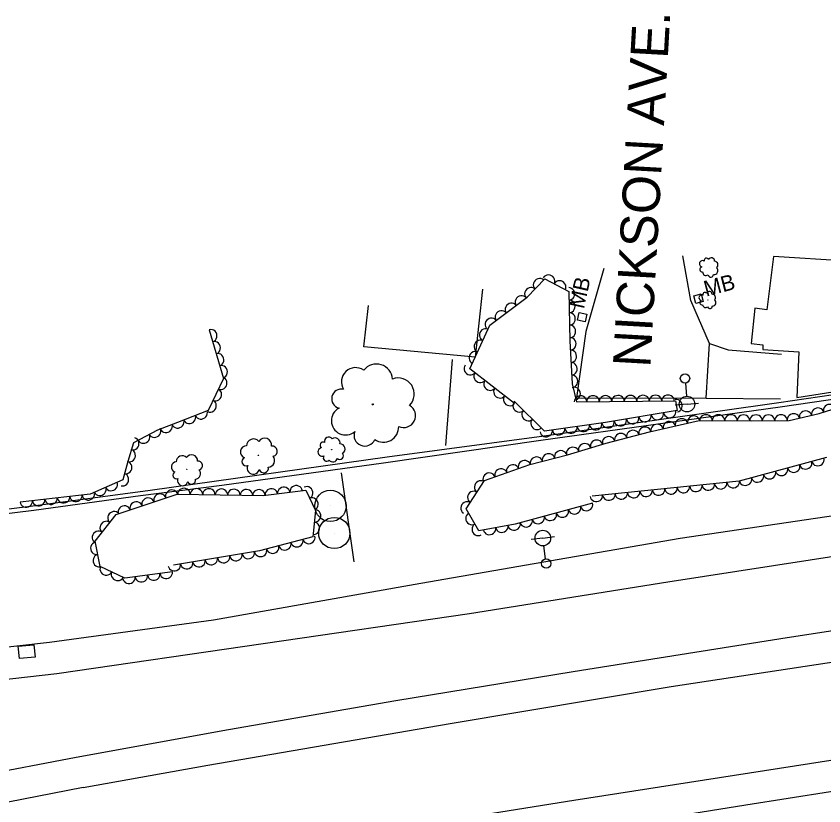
# Model space of a CAD drawing. Extents: x 1722896 to 1754269, y 648279 to 666297.
# Drawn here: x 1747747.1 to 1748005.5, y 652636 to 652888.7 of the extents above; entities that cross this region are included whole.
import ezdxf

# ---------------------------------------------------------------- set-up
doc = ezdxf.new("R2010")
doc.units = 0
for name, color, linetype in [('DESIGN - CENTERLINE - Proposed Text', 7, 'Continuous'), ('DESIGN - PUBLIC HEARING - Shapes', 7, 'Continuous'), ('DESIGN - SCRATCH - User 1', 7, 'Continuous'), ('DESIGN - SHEET - Linework', 7, 'Continuous'), ('SURVEY - CENTERLINE - Preliminary Text', 7, 'Continuous'), ('SURVEY - DRAINAGE - Natural Features', 7, 'Continuous'), ('SURVEY - DTM - Breaklines', 7, 'Continuous'), ('SURVEY - VEGETATION - Features with Text', 7, 'Continuous')]:
    doc.layers.add(name, color=color, linetype=linetype)

msp = doc.modelspace()

# ---------------------------------------------------------------- linework, layer by layer
at = {"layer": 'DESIGN - CENTERLINE - Proposed Text'}
for p, q in [((1747965.4, 652798.34), (1747965.4, 652798.34)), ((1747928.14, 652792.41), (1747928.14, 652792.41))]:
    msp.add_line(p, q, dxfattribs=at)
for points in [[(1748036.49, 652808.81), (1747989.42, 652811.84), (1747987.24, 652794.78), (1747983.47, 652795.3), (1747982.22, 652783.98), (1747985.94, 652783.58), (1747985.94, 652782.1), (1747997.49, 652781.31), (1747996.87, 652766.69), (1748034.21, 652772.53), (1748034.71, 652778.02), (1748034.89, 652780.03), (1748044.99, 652779.6), (1748046.49, 652804.09), (1748036.13, 652804.88), (1748036.49, 652808.81)], [(1747896.33, 652801.33), (1747893.95, 652779.58), (1747858.36, 652782.96), (1747859.75, 652796.11)], [(1747886.59, 652778.87), (1747884.48, 652751.39)], [(1747886.59, 652778.87), (1747884.48, 652751.39)]]:
    msp.add_lwpolyline(points, dxfattribs=at)
for points in [[(1747964.52, 652796.77), (1747963.88, 652799.24), (1747966.3, 652799.87), (1747966.94, 652797.4)], [(1747929.14, 652790.9), (1747926.65, 652791.46), (1747927.2, 652793.9), (1747929.68, 652793.34)]]:
    msp.add_lwpolyline(points, close=True, dxfattribs=at)
at = {"layer": 'DESIGN - PUBLIC HEARING - Shapes'}
for p, q in [((1747855.26, 652714.14), (1747851.17, 652742.59)), ((1747847.64, 652731.99), (1747847.64, 652731.99)), ((1747848.89, 652723.32), (1747848.89, 652723.32))]:
    msp.add_line(p, q, dxfattribs=at)
for centre in [(1747847.61, 652732), (1747848.86, 652723.34)]:
    msp.add_circle(centre, 5, dxfattribs=at)
at = {"layer": 'DESIGN - SCRATCH - User 1'}
for points in [[(1747751.63, 652731.95), (1747789.94, 652737.04), (1747865.74, 652747.67), (1747916.05, 652754.48), (1747991.09, 652765.08), (1748043.59, 652772.73), (1748119.75, 652785.83), (1748168.75, 652793.74), (1748243.02, 652806.14), (1748261.89, 652802.3), (1748261.15, 652801.1), (1748242.75, 652804.74), (1748192.19, 652795.99), (1748141.09, 652787.65), (1748042.02, 652770.93), (1747991.51, 652763.64), (1747914.96, 652752.93), (1747864.65, 652745.68), (1747812.87, 652738.51), (1747786.85, 652735.19), (1747752.74, 652730.56)], [(1747752.74, 652730.56), (1747671.95, 652720.63), (1747611.07, 652712.92), (1747526.38, 652718.43), (1747434.01, 652725.22), (1747364.2, 652732.09), (1747360.73, 652732.03), (1747361.1, 652733.41)], [(1747361.1, 652733.41), (1747411.02, 652729), (1747469.16, 652723.6), (1747609.56, 652714.24), (1747642.28, 652718.49), (1747751.63, 652731.95)]]:
    msp.add_lwpolyline(points, dxfattribs=at)
at = {"layer": 'SURVEY - CENTERLINE - Preliminary Text'}
for points in [[(1747935.07, 652807.99), (1747929.3, 652787.77), (1747926.41, 652766.63), (1747967.86, 652766.53), (1747968.93, 652784.02), (1747962.91, 652797.79), (1747960.34, 652811.98)], [(1747968.93, 652784.02), (1747974.87, 652782), (1747991.96, 652780.62)], [(1747967.86, 652766.53), (1747991.65, 652766.29)], [(1747757.7, 652688.42), (1747810.24, 652695.53), (1747876.52, 652707.27), (1747959.53, 652721.71), (1748055.57, 652735.83), (1748109.11, 652743.74), (1748170.82, 652752.86), (1748247.87, 652763.31)], [(1747760.09, 652678.34), (1747892.09, 652697.55), (1747955.62, 652707.72), (1748023.2, 652718.21), (1748093.48, 652728.68), (1748168.85, 652739.76), (1748235.63, 652748.79), (1748241.1, 652749.54)], [(1747766.22, 652651.57), (1747815.05, 652660.49), (1747868.56, 652669.72), (1747925.31, 652679.01), (1747993.74, 652689.86), (1748056.24, 652699.51), (1748122.53, 652709.42), (1748180.72, 652717.4), (1748228.59, 652724.1)], [(1747768.54, 652641.91), (1747808.44, 652649.06), (1747885.94, 652662.39), (1747956.67, 652674.22), (1748037.55, 652686.53), (1748110.07, 652697.06), (1748204.54, 652710.46), (1748223.2, 652713.12)], [(1747256.55, 652709.18), (1747261.67, 652707.08), (1747302.46, 652694.35), (1747331.88, 652685.6), (1747346.73, 652682.44), (1747367.42, 652677.83), (1747389.5, 652673.82), (1747414.75, 652670.34), (1747440.09, 652667.94), (1747460.62, 652666.61), (1747478.95, 652665.45), (1747502.16, 652665.38), (1747528.06, 652665.98), (1747560.04, 652668.02), (1747592.06, 652670.41), (1747645.45, 652675.72), (1747677.79, 652679.5), (1747757.7, 652688.42)], [(1747256.37, 652698.33), (1747262.42, 652695.93), (1747286.22, 652688.13), (1747314.6, 652679.17), (1747343.26, 652671.9), (1747371.62, 652666.23), (1747410.54, 652660.54), (1747441.13, 652657.24), (1747476.13, 652655.35), (1747508.25, 652655.22), (1747545.52, 652656.63), (1747591.18, 652660.15), (1747643.68, 652665.03), (1747687.7, 652670.21), (1747760.09, 652678.34)], [(1748247.62, 652685.87), (1748182.82, 652677.12), (1748097.83, 652664.61), (1748028.31, 652653.74), (1747925.5, 652637.8), (1747843.47, 652624.64), (1747775.33, 652611.9)], [(1747777.58, 652602.03), (1747841.35, 652613.82), (1747901.45, 652623.68), (1747980.52, 652636.34), (1748061.8, 652649.17), (1748137.72, 652660.18), (1748205.38, 652670.02), (1748246.17, 652675.61)], [(1747191.75, 652506.46), (1747214.95, 652514.26), (1747288.47, 652536.69), (1747339.64, 652551.54), (1747397.06, 652566.91), (1747459.28, 652583.02), (1747532.32, 652600.85), (1747587.84, 652614.2), (1747660.63, 652630.66), (1747703.67, 652639.68), (1747766.22, 652651.57)], [(1747768.54, 652641.91), (1747739.54, 652636.26), (1747702.98, 652628.72), (1747651.48, 652617.92), (1747608.63, 652608.51), (1747570.61, 652599.45), (1747522.12, 652587.76), (1747471.9, 652575.72), (1747396.47, 652556.37), (1747343.84, 652541.94), (1747292, 652527.18), (1747251.81, 652514.94), (1747205.78, 652500.58), (1747188.02, 652494.69)]]:
    msp.add_lwpolyline(points, dxfattribs=at)
at = {"layer": 'SURVEY - DRAINAGE - Natural Features'}
msp.add_line((1747750.43, 652685.38), (1747750.43, 652685.38), dxfattribs=at)
msp.add_lwpolyline([(1747748.13, 652683.15), (1747747.75, 652687.13), (1747752.73, 652687.61), (1747753.11, 652683.63), (1747748.13, 652683.15)], dxfattribs=at)
at = {"layer": 'SURVEY - DTM - Breaklines'}
for p, q in [((1747961.2, 652771.31), (1747961.52, 652767.08)), ((1747961.72, 652764.58), (1747957.98, 652764.3)), ((1747961.72, 652764.58), (1747965.45, 652764.87)), ((1747915.58, 652721.72), (1747911.86, 652721.21)), ((1747915.58, 652721.72), (1747919.29, 652722.23)), ((1747916.49, 652715.03), (1747915.92, 652719.24))]:
    msp.add_line(p, q, dxfattribs=at)
for centre, radius in [((1747961.08, 652772.81), 1.5), ((1747961.72, 652764.58), 2.5), ((1747915.58, 652721.72), 2.5), ((1747916.69, 652713.55), 1.5)]:
    msp.add_circle(centre, radius, dxfattribs=at)
at = {"layer": 'SURVEY - VEGETATION - Features with Text'}
for points in [[(1747906.53, 652764.76), (1747892.25, 652775.89), (1747898.59, 652789.81), (1747910.62, 652798.82), (1747916.22, 652804.71), (1747923.89, 652800.59), (1747924.27, 652784.84), (1747924.93, 652771.06), (1747926.36, 652765.35), (1747958.05, 652765.63), (1747958.6, 652762.52), (1747935.61, 652758.67), (1747916.13, 652755.94), (1747906.4, 652765.48)], [(1747808.86, 652788.4), (1747813.38, 652772.82), (1747808.54, 652762.56), (1747798.65, 652758.75), (1747792.25, 652756.29), (1747784.56, 652752.17), (1747782.74, 652746.21), (1747781.15, 652740.32), (1747770.71, 652735.82), (1747748.32, 652733.24)], [(1747931.52, 652732.84), (1747906.71, 652726.19), (1747895.09, 652724.06), (1747891.02, 652731.05), (1747896.88, 652740.13), (1747911.44, 652745.25), (1747923.48, 652748.39), (1747935.9, 652752.12), (1747949.77, 652755.74), (1747965.65, 652759.32), (1747982.41, 652759.27), (1747994.43, 652759.29), (1748004.06, 652761.58), (1748012.79, 652764.32)], [(1748006.34, 652747.47), (1747978.4, 652739.88), (1747931.39, 652735.13)], [(1747797.05, 652710.87), (1747781.82, 652708.86), (1747773.92, 652712.65), (1747772.29, 652720.72), (1747779.09, 652729.26), (1747798.58, 652735.81), (1747826.1, 652735.3), (1747839.74, 652737.02), (1747842.82, 652730.52), (1747841.99, 652722.14), (1747824.97, 652717.59), (1747797.41, 652713.02)]]:
    msp.add_lwpolyline(points, dxfattribs=at)
for centre, radius in [((1747968.81, 652808.42), 0.0363), ((1747968.4, 652797.91), 0.032), ((1747861.16, 652764.51), 0.158), ((1747848.05, 652750.03), 0.0488), ((1747824.59, 652748.2), 0.0688), ((1747801.63, 652743.67), 0.0583)]:
    msp.add_circle(centre, radius, dxfattribs=at)
for centre, radius, start, end in [((1747966.72, 652809.46), 1.04, 59.6398, 253.0595), ((1747967.92, 652810.58), 0.714, 19.6191, 198.3648), ((1747969.53, 652810.36), 1.04, 357.503, 154.2919), ((1747966.58, 652807.69), 0.789, 102.2585, 279.5776), ((1747970.45, 652807.25), 1.18, 257.4515, 53.29), ((1747970.44, 652809.14), 1.18, 306.5557, 84.08), ((1747967.83, 652806.87), 1.12, 177.5455, 304.3912), ((1747969.32, 652806.06), 0.868, 187.7044, 2.7047), ((1747967.43, 652799.72), 0.63, 25.5035, 204.2491), ((1747968.86, 652799.68), 0.918, 3.3873, 160.1763), ((1747966.47, 652798.63), 0.916, 65.5242, 258.9439), ((1747966.51, 652797.07), 0.697, 108.1429, 285.462), ((1747969.77, 652798.69), 1.05, 312.4401, 89.9643), ((1747969.95, 652797.03), 1.04, 263.3359, 59.1744), ((1747967.69, 652796.46), 0.987, 183.4299, 310.2756), ((1747969.07, 652795.88), 0.766, 193.5888, 8.5891), ((1747862.32, 652772.24), 5.17, 4.0918, 141.6161), ((1747855.68, 652771.72), 4.54, 55.0391, 211.828), ((1747869.3, 652767.81), 5.14, 314.9877, 110.8262), ((1747851.13, 652766.29), 3.11, 77.1553, 255.9009), ((1747871.06, 652760.88), 3.79, 245.2406, 60.2409), ((1747852.44, 652759.25), 4.53, 117.1759, 310.5956), ((1747864.59, 652757.28), 4.88, 235.0817, 1.9273), ((1747826.57, 652751.47), 2.23, 351.787, 147.6255), ((1747847.1, 652752.65), 1.4, 37.8, 194.5889), ((1747849.1, 652752.2), 1.59, 346.8527, 124.3769), ((1747858.62, 652754.62), 3.45, 159.7946, 337.1138), ((1747820.8, 652749.28), 1.97, 91.8385, 248.6274), ((1747822.98, 652751.19), 2.25, 40.8912, 178.4154), ((1747828.98, 652749.51), 1.65, 282.0399, 97.0402), ((1747845.26, 652751.47), 0.959, 59.9161, 238.6618), ((1747850.75, 652750.25), 1.58, 297.7485, 93.587), ((1747845.01, 652749.28), 1.39, 99.9368, 293.3565), ((1747850.63, 652748.06), 1.17, 228.0014, 43.0017), ((1747798.39, 652744.47), 1.67, 93.9172, 250.7061), ((1747800.17, 652746.16), 1.9, 42.9699, 180.4942), ((1747803.2, 652746.5), 1.89, 353.8658, 149.7042), ((1747805.3, 652744.92), 1.4, 284.1187, 99.1189), ((1747820.63, 652746.21), 1.35, 113.9546, 292.7003), ((1747827.67, 652746.57), 2.12, 271.881, 38.7267), ((1747846.4, 652747.35), 1.06, 142.5555, 319.8746), ((1747848.4, 652747.59), 1.5, 217.8425, 344.6882), ((1747804.28, 652742.39), 1.8, 273.9597, 40.8054), ((1747822.92, 652744.09), 1.97, 153.9753, 347.395), ((1747826.28, 652744.09), 1.5, 196.594, 13.9131), ((1747798.34, 652741.86), 1.15, 116.0333, 294.779), ((1747800.34, 652740.14), 1.67, 156.054, 349.4737), ((1747803.19, 652740.25), 1.27, 198.6727, 15.9918)]:
    msp.add_arc(centre, radius, start, end, dxfattribs=at)
for centre, major_axis in [((1747917.49, 652804.03), (1.76, -0.95)), ((1747914.46, 652802.86), (1.38, 1.45)), ((1747921.02, 652802.14), (1.76, -0.95)), ((1747911.71, 652799.96), (1.38, 1.45)), ((1747923.91, 652799.86), (0.05, -2)), ((1747908.68, 652797.36), (1.6, 1.2)), ((1747924.01, 652795.86), (0.05, -2)), ((1747905.48, 652794.97), (1.6, 1.2)), ((1747902.28, 652792.57), (1.6, 1.2)), ((1747924.1, 652791.86), (0.05, -2)), ((1747899.07, 652790.18), (1.6, 1.2)), ((1747924.2, 652787.86), (0.05, -2)), ((1747809.42, 652786.48), (0.56, -1.92)), ((1747897.18, 652786.73), (0.83, 1.82)), ((1747810.53, 652782.64), (0.56, -1.92)), ((1747895.52, 652783.08), (0.83, 1.82)), ((1747924.32, 652783.86), (0.09, -2)), ((1747811.64, 652778.8), (0.56, -1.92)), ((1747893.87, 652779.44), (0.83, 1.82)), ((1747924.51, 652779.87), (0.09, -2)), ((1747812.76, 652774.96), (0.56, -1.92)), ((1747892.33, 652775.83), (-1.58, 1.23)), ((1747924.7, 652775.87), (0.09, -2)), ((1747895.49, 652773.37), (-1.58, 1.23)), ((1747812.62, 652771.21), (-0.85, -1.81)), ((1747898.64, 652770.91), (-1.58, 1.23)), ((1747924.89, 652771.87), (0.09, -2)), ((1747810.91, 652767.6), (-0.85, -1.81)), ((1747901.79, 652768.45), (-1.58, 1.23)), ((1747925.7, 652767.97), (0.49, -1.94)), ((1747904.95, 652765.99), (-1.58, 1.23)), ((1747927.65, 652765.36), (2, 0.02)), ((1747931.65, 652765.39), (2, 0.02)), ((1747935.65, 652765.43), (2, 0.02)), ((1747939.65, 652765.47), (2, 0.02)), ((1747943.65, 652765.5), (2, 0.02)), ((1747947.65, 652765.54), (2, 0.02)), ((1747951.65, 652765.57), (2, 0.02)), ((1747955.65, 652765.61), (2, 0.02)), ((1747809.21, 652763.98), (-0.85, -1.81)), ((1747907.95, 652763.95), (-1.43, 1.4)), ((1747958.33, 652764.06), (0.35, -1.97)), ((1748007.38, 652762.62), (1.91, 0.6)), ((1747806.26, 652761.69), (-1.87, -0.72)), ((1747910.81, 652761.16), (-1.43, 1.4)), ((1747952.25, 652761.46), (-1.97, -0.33)), ((1747956.2, 652762.11), (-1.97, -0.33)), ((1747995.77, 652759.61), (1.95, 0.46)), ((1747999.66, 652760.53), (1.95, 0.46)), ((1748003.55, 652761.46), (1.95, 0.46)), ((1747798.8, 652758.81), (-1.87, -0.72)), ((1747802.53, 652760.25), (-1.87, -0.72)), ((1747913.66, 652758.36), (-1.43, 1.4)), ((1747936.47, 652758.82), (-1.97, -0.33)), ((1747940.42, 652759.48), (-1.97, -0.33)), ((1747944.36, 652760.14), (-1.97, -0.33)), ((1747948.31, 652760.8), (-1.97, -0.33)), ((1747956.04, 652757.15), (1.95, 0.44)), ((1747959.95, 652758.03), (1.95, 0.44)), ((1747963.85, 652758.91), (1.95, 0.44)), ((1747967.8, 652759.31), (2, -0.01)), ((1747971.8, 652759.3), (2, -0.01)), ((1747975.8, 652759.29), (2, -0.01)), ((1747979.8, 652759.27), (2, -0.01)), ((1747983.8, 652759.27), (2, 0)), ((1747987.8, 652759.28), (2, 0)), ((1747991.8, 652759.29), (2, 0)), ((1747791.38, 652755.83), (-1.76, -0.94)), ((1747795.07, 652757.37), (-1.87, -0.72)), ((1747916.67, 652756.01), (-1.98, -0.28)), ((1747920.63, 652756.57), (-1.98, -0.28)), ((1747924.59, 652757.13), (-1.98, -0.28)), ((1747928.55, 652757.68), (-1.98, -0.28)), ((1747932.51, 652758.24), (-1.98, -0.28)), ((1747944.38, 652754.33), (1.94, 0.5)), ((1747948.25, 652755.34), (1.94, 0.5)), ((1747952.14, 652756.27), (1.95, 0.44)), ((1747784.48, 652751.93), (-0.58, -1.91)), ((1747787.86, 652753.94), (-1.76, -0.94)), ((1747936.64, 652752.31), (1.94, 0.5)), ((1747940.51, 652753.32), (1.94, 0.5)), ((1747928.97, 652750.04), (1.92, 0.57)), ((1747932.8, 652751.19), (1.92, 0.57)), ((1747783.32, 652748.1), (-0.58, -1.91)), ((1747917.42, 652746.81), (1.94, 0.5)), ((1747921.29, 652747.82), (1.94, 0.5)), ((1747925.14, 652748.89), (1.92, 0.57)), ((1747782.21, 652744.26), (-0.52, -1.93)), ((1747909.72, 652744.65), (1.89, 0.66)), ((1747913.55, 652745.8), (1.94, 0.5)), ((1747999.72, 652745.67), (-1.93, -0.52)), ((1748003.58, 652746.72), (-1.93, -0.52)), ((1747902.17, 652741.99), (1.89, 0.66)), ((1747905.95, 652743.32), (1.89, 0.66)), ((1747992, 652743.58), (-1.93, -0.52)), ((1747995.86, 652744.62), (-1.93, -0.52)), ((1747781.17, 652740.4), (-0.52, -1.93)), ((1747898.4, 652740.66), (1.89, 0.66)), ((1747980.42, 652740.43), (-1.93, -0.52)), ((1747984.28, 652741.48), (-1.93, -0.52)), ((1747988.14, 652742.53), (-1.93, -0.52)), ((1747777.54, 652738.77), (-1.84, -0.79)), ((1747832.69, 652736.13), (1.98, 0.25)), ((1747836.66, 652736.63), (1.98, 0.25)), ((1747840.12, 652736.21), (0.86, -1.81)), ((1747895.59, 652738.12), (1.08, 1.68)), ((1747960.59, 652738.08), (-1.99, -0.2)), ((1747964.57, 652738.49), (-1.99, -0.2)), ((1747968.55, 652738.89), (-1.99, -0.2)), ((1747972.52, 652739.29), (-1.99, -0.2)), ((1747976.5, 652739.69), (-1.99, -0.2)), ((1747770.15, 652735.76), (-1.99, -0.23)), ((1747773.87, 652737.19), (-1.84, -0.79)), ((1747793.05, 652733.95), (1.9, 0.64)), ((1747796.84, 652735.22), (1.9, 0.64)), ((1747800.74, 652735.77), (2, -0.04)), ((1747804.74, 652735.69), (2, -0.04)), ((1747808.74, 652735.62), (2, -0.04)), ((1747812.74, 652735.55), (2, -0.04)), ((1747816.74, 652735.47), (2, -0.04)), ((1747820.74, 652735.4), (2, -0.04)), ((1747824.74, 652735.33), (2, -0.04)), ((1747828.72, 652735.63), (1.98, 0.25)), ((1747893.42, 652734.76), (1.08, 1.68)), ((1747936.71, 652735.67), (-1.99, -0.2)), ((1747940.69, 652736.07), (-1.99, -0.2)), ((1747944.67, 652736.48), (-1.99, -0.2)), ((1747948.65, 652736.88), (-1.99, -0.2)), ((1747952.63, 652737.28), (-1.99, -0.2)), ((1747956.61, 652737.68), (-1.99, -0.2)), ((1747750.29, 652733.47), (-1.99, -0.23)), ((1747754.26, 652733.93), (-1.99, -0.23)), ((1747758.23, 652734.38), (-1.99, -0.23)), ((1747762.21, 652734.84), (-1.99, -0.23)), ((1747766.18, 652735.3), (-1.99, -0.23)), ((1747785.46, 652731.4), (1.9, 0.64)), ((1747789.26, 652732.67), (1.9, 0.64)), ((1747841.83, 652732.6), (0.86, -1.81)), ((1747891.25, 652731.4), (1.08, 1.68)), ((1747932.73, 652735.27), (-1.99, -0.2)), ((1747778.29, 652728.26), (1.25, 1.56)), ((1747781.67, 652730.13), (1.9, 0.64)), ((1747842.65, 652728.83), (-0.2, -1.99)), ((1747921.86, 652730.25), (-1.93, -0.52)), ((1747925.72, 652731.29), (-1.93, -0.52)), ((1747929.59, 652732.33), (-1.93, -0.52)), ((1747892.83, 652727.95), (-1.01, 1.73)), ((1747914.13, 652728.18), (-1.93, -0.52)), ((1747918, 652729.22), (-1.93, -0.52)), ((1747775.8, 652725.14), (1.25, 1.56)), ((1747842.26, 652724.85), (-0.2, -1.99)), ((1747894.84, 652724.49), (-1.01, 1.73)), ((1747902.47, 652725.41), (-1.97, -0.36)), ((1747906.4, 652726.13), (-1.97, -0.36)), ((1747910.27, 652727.14), (-1.93, -0.52)), ((1747773.31, 652722.01), (1.25, 1.56)), ((1747898.53, 652724.69), (-1.97, -0.36)), ((1747772.76, 652718.41), (-0.4, 1.96)), ((1747833.03, 652719.74), (-1.93, -0.52)), ((1747836.89, 652720.78), (-1.93, -0.52)), ((1747840.75, 652721.81), (-1.93, -0.52)), ((1747825.3, 652717.68), (-1.93, -0.52)), ((1747829.16, 652718.71), (-1.93, -0.52)), ((1747773.55, 652714.49), (-0.4, 1.96)), ((1747809.52, 652715.03), (-1.97, -0.33)), ((1747813.47, 652715.68), (-1.97, -0.33)), ((1747817.41, 652716.34), (-1.97, -0.33)), ((1747821.36, 652716.99), (-1.97, -0.33)), ((1747775.84, 652711.73), (-1.8, 0.86)), ((1747797.68, 652713.07), (-1.97, -0.33)), ((1747801.63, 652713.72), (-1.97, -0.33)), ((1747805.57, 652714.37), (-1.97, -0.33)), ((1747779.44, 652710), (-1.8, 0.86)), ((1747787.14, 652709.56), (-1.98, -0.26)), ((1747791.1, 652710.09), (-1.98, -0.26)), ((1747795.07, 652710.61), (-1.98, -0.26)), ((1747783.17, 652709.04), (-1.98, -0.26))]:
    msp.add_ellipse(centre, major_axis=major_axis, ratio=0.940188, start_param=0, end_param=3.141593, dxfattribs=at)

# ---------------------------------------------------------------- texts
at = {"layer": 'DESIGN - CENTERLINE - Proposed Text'}
for rotation, p in [(14.6151, (1747967.82, 652798.97)), (77.347, (1747928.69, 652794.85))]:
    msp.add_text('MB', height=5, rotation=rotation, dxfattribs=at).set_placement(p)
at = {"layer": 'DESIGN - SHEET - Linework'}
msp.add_text('NICKSON AVE.', height=12, rotation=86.7592, dxfattribs=at).set_placement((1747949.96, 652776.13))

doc.saveas('drawing.dxf')
